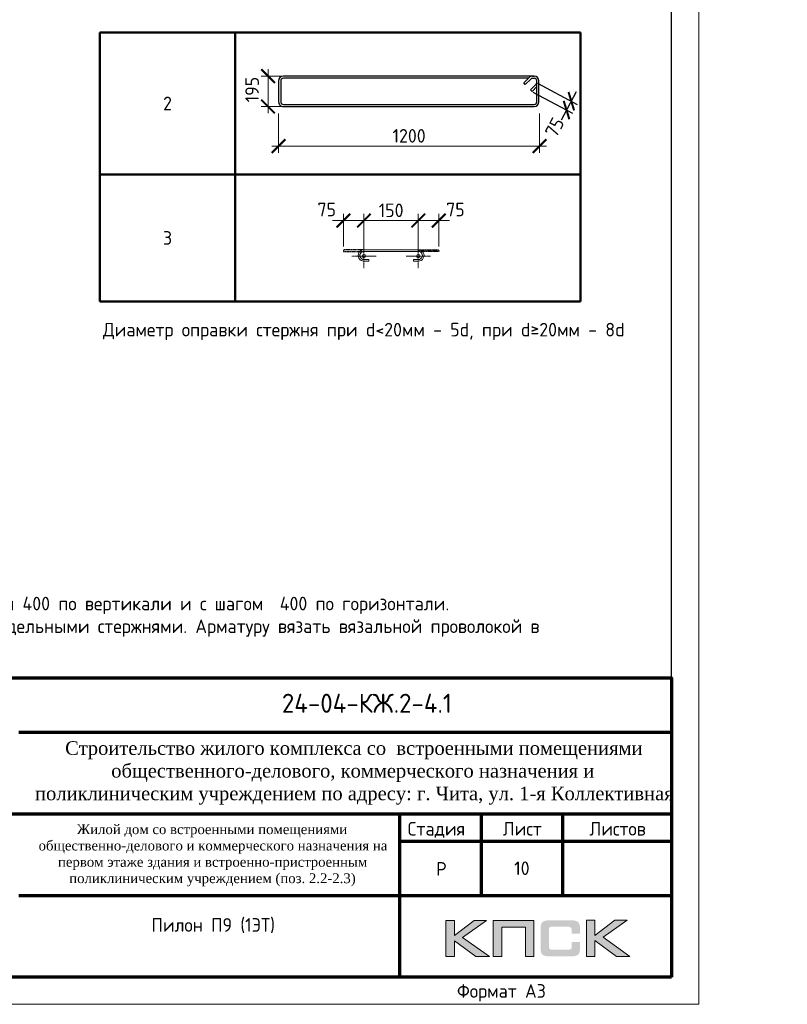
# Model space of a CAD drawing. Header units: millimetres. Extents: x 263826 to 1718326, y -423071 to 70137.
# Tile 419 of 486: x 888771 to 902883, y -140372 to -122282. Entities that reach past the tile are written whole.
import ezdxf
from ezdxf.enums import TextEntityAlignment as Align

# ---------------------------------------------------------------- set-up
doc = ezdxf.new("R2010")
doc.units = ezdxf.units.MM
doc.linetypes.add('CENTER2', pattern=[28.575, 19.05, -3.175, 3.175, -3.175])
doc.linetypes.add('GOST2.303 4', pattern=[7, 5, -2, 0])
for name, color, linetype in [('PDF7_Text', 7, 'Continuous'), ('Рамка печать', 7, 'Continuous'), ('ТОЛСТЫЕ_ОСНОВНЫЕ', 6, 'Continuous')]:
    doc.layers.add(name, color=color, linetype=linetype)
for name, color, linetype, lineweight in [('Арм_шпильки', 143, 'Continuous', 18), ('Выноски', 20, 'Continuous', 20), ('Каркасы ригель', 3, 'Continuous', 0), ('Осевая', 10, 'CENTER2', 20), ('подоснова', 151, 'Continuous', 5), ('поз.', 2, 'Continuous', 25), ('размер', 1, 'Continuous', 25), ('РАЗМЕРЫ', 1, 'Continuous', 9), ('Рамка', 7, 'Continuous', 70), ('Текст', 7, 'Continuous', 25), ('ТОНКИЕ', 7, 'Continuous', 9)]:
    doc.layers.add(name, color=color, linetype=linetype, lineweight=lineweight)
doc.styles.add('GOST 2.304', font='CS_Gost2304.shx')
doc.styles.add('GOST-2.304_Type-B', font='GOST_Common.ttf')
doc.styles.add('PDF Times New Roman', font='times.ttf')
doc.styles.add('style1', font='GOST_Common.ttf', dxfattribs={"height": 500})
doc.styles.add('ГОСТ', font='GOST_Common.ttf')
doc.dimstyles.new('мой', dxfattribs={"dimscale": 100, "dimtxt": 2.5, "dimasz": 2.5, "dimexe": 1.25, "dimexo": 0.625, "dimtad": 1, "dimdec": 0, "dimtxsty": 'GOST-2.304_Type-B', "dimblk": 'ARCHTICK', "dimcen": 2.5, "dimdle": 2, "dimaunit": 1, "dimadec": 1, "dimazin": 2, "dimtfac": 1, "dimtdec": 0, "dimtmove": 1, "dimatfit": 3, "dimfxl": 1, "dimtfill": 1, "dimlwd": -1, "dimlwe": -1, "dimarcsym": 0})
doc.dimstyles.new('мой 25', dxfattribs={"dimscale": 100, "dimtxt": 2.5, "dimasz": 2.5, "dimexe": 1.25, "dimexo": 0.625, "dimtad": 1, "dimdec": 0, "dimlfac": 0.5, "dimtxsty": 'GOST-2.304_Type-B', "dimblk": 'ARCHTICK', "dimcen": 2.5, "dimdle": 1.25, "dimaunit": 1, "dimadec": 1, "dimazin": 2, "dimtfac": 1, "dimtdec": 0, "dimtmove": 1, "dimatfit": 3, "dimfxl": 6, "dimfxlon": 1, "dimtfill": 1, "dimlwd": -1, "dimlwe": -1, "dimarcsym": 0})
doc.dimstyles.new('СПДС', dxfattribs={"dimscale": 100, "dimtxt": 2.5, "dimasz": 2.5, "dimexe": 1.25, "dimexo": 0, "dimtad": 1, "dimdec": 0, "dimtxsty": 'GOST-2.304_Type-B', "dimblk": 'ARCHTICK', "dimcen": 2.5, "dimdle": 2, "dimadec": 0, "dimazin": 2, "dimtfac": 0.75, "dimtdec": 0, "dimtmove": 1, "dimatfit": 3, "dimfxl": 1, "dimtolj": 1, "dimarcsym": 1})

# ---------------------------------------------------------------- blocks, each defined once
blk = doc.blocks.new('штамп кж1.1')
at = {"layer": 'Рамка печать', "lineweight": 20}
h = blk.add_hatch(color=0, dxfattribs=at)
h.paths.add_polyline_path([(419458, -85094), (419234, -85094), (418867, -85370), (418867, -85094), (418712, -85094), (418712, -85757), (418867, -85757), (418867, -85466), (419264, -85757), (419512, -85757), (419019, -85406)])
h.paths.add_polyline_path([(419737, -85219), (420175, -85219), (420175, -85757), (420329, -85757), (420329, -85094), (420165, -85094), (419583, -85094), (419583, -85251), (419583, -85757), (419737, -85757)])
h.paths.add_polyline_path([(421451, -85091), (421295, -85091), (421295, -85754), (421451, -85754), (421451, -85462), (421847, -85754), (422095, -85754), (421602, -85403), (422041, -85091), (421818, -85091), (421451, -85367)])
blk.add_hatch(color=204, dxfattribs=at).paths.add_polyline_path([(421166, -85165), (421164, -85157), (421161, -85151), (421158, -85145), (421154, -85139), (421151, -85134), (421147, -85129), (421143, -85124), (421139, -85120), (421133, -85117), (421128, -85113), (421122, -85109), (421115, -85107), (421108, -85104), (421100, -85101), (421093, -85099), (421075, -85096), (421056, -85093), (421035, -85092), (421012, -85091), (420617, -85091), (420594, -85092), (420573, -85093), (420553, -85096), (420536, -85099), (420528, -85102), (420521, -85104), (420514, -85107), (420508, -85110), (420502, -85113), (420496, -85117), (420491, -85120), (420486, -85124), (420482, -85129), (420478, -85134), (420474, -85139), (420471, -85145), (420468, -85151), (420466, -85158), (420463, -85165), (420461, -85172), (420457, -85188), (420455, -85206), (420453, -85226), (420453, -85248), (420453, -85596), (420453, -85618), (420455, -85638), (420457, -85656), (420461, -85673), (420463, -85680), (420466, -85687), (420468, -85694), (420471, -85700), (420474, -85705), (420478, -85711), (420482, -85716), (420486, -85720), (420491, -85725), (420496, -85728), (420502, -85731), (420508, -85735), (420514, -85738), (420521, -85740), (420528, -85743), (420536, -85745), (420553, -85749), (420573, -85751), (420594, -85753), (420617, -85754), (421012, -85754), (421035, -85753), (421056, -85752), (421075, -85749), (421092, -85746), (421100, -85743), (421108, -85741), (421115, -85738), (421122, -85735), (421128, -85732), (421133, -85728), (421139, -85725), (421143, -85720), (421147, -85716), (421151, -85711), (421154, -85706), (421158, -85700), (421161, -85694), (421164, -85688), (421166, -85680), (421169, -85673), (421172, -85656), (421175, -85639), (421176, -85618), (421177, -85596), (421177, -85487), (421022, -85487), (421022, -85576), (421022, -85582), (421021, -85588), (421020, -85594), (421019, -85599), (421017, -85604), (421015, -85608), (421012, -85612), (421008, -85616), (421005, -85619), (421001, -85622), (420996, -85624), (420991, -85626), (420987, -85627), (420981, -85628), (420974, -85628), (420968, -85629), (420649, -85629), (420644, -85628), (420639, -85628), (420635, -85626), (420631, -85624), (420627, -85621), (420624, -85618), (420620, -85615), (420617, -85611), (420615, -85607), (420613, -85603), (420611, -85598), (420609, -85593), (420607, -85584), (420607, -85574), (420607, -85256), (420607, -85250), (420607, -85245), (420609, -85240), (420610, -85235), (420611, -85231), (420613, -85228), (420616, -85225), (420619, -85221), (420622, -85218), (420626, -85216), (420630, -85214), (420634, -85212), (420639, -85211), (420643, -85210), (420649, -85210), (420654, -85210), (420968, -85210), (420974, -85210), (420981, -85210), (420986, -85212), (420991, -85213), (420996, -85215), (421000, -85217), (421004, -85220), (421008, -85223), (421011, -85227), (421014, -85231), (421017, -85235), (421019, -85240), (421020, -85245), (421021, -85250), (421022, -85257), (421022, -85263), (421022, -85336), (421177, -85336), (421177, -85248), (421176, -85226), (421175, -85206), (421172, -85188), (421168, -85172)])
at = {"layer": 'Рамка', "color": 7}
for p, q in [((410858, -81634), (422858, -81634)), ((404358, -83134), (422858, -83134)), ((419358, -83134), (419358, -84634)), ((420858, -83134), (420858, -84634)), ((417858, -83634), (422858, -83634)), ((417858, -83634), (422858, -83634)), ((410858, -84634), (422858, -84634))]:
    blk.add_line(p, q, dxfattribs=at)
at = {"layer": 'Рамка'}
blk.add_line((417858, -83134), (417858, -86134), dxfattribs=at)
blk.add_lwpolyline([(422858, -86134), (404358, -86134), (404358, -80634), (422858, -80634)], close=True, dxfattribs=at)
at = {"layer": 'Рамка печать', "color": 0, "lineweight": 20}
for points in [[(418712, -85757), (418712, -85094), (418867, -85094), (418867, -85370), (419234, -85094), (419458, -85094), (419019, -85406), (419512, -85757), (419264, -85757), (418867, -85466), (418867, -85757), (418712, -85757)], [(419737, -85757), (419737, -85219), (420175, -85219), (420175, -85757), (420329, -85757), (420329, -85094), (420165, -85094), (419583, -85094), (419583, -85251), (419583, -85757), (419737, -85757)], [(421295, -85754), (421295, -85091), (421451, -85091), (421451, -85367), (421818, -85091), (422041, -85091), (421602, -85403), (422095, -85754), (421847, -85754), (421451, -85462), (421451, -85754), (421295, -85754)]]:
    blk.add_lwpolyline(points, close=True, dxfattribs=at)
at = {"layer": 'PDF7_Text', "insert": (410912, -84467), "char_height": 180, "width": 6881.02, "attachment_point": 7, "style": 'PDF Times New Roman'}
blk.add_mtext('\\pi1015.18152;Жилой дом со встроенными помещениями \\P\\pi311.27381;общественно-делового и коммерческого назначения на \\P\\pi667.38051;первом этаже здания и встроенно-пристроенным \\P\\pi874.76335;поликлиническим учреждением (поз. 2.2-2.3)', dxfattribs=at)
at = {"layer": 'Текст', "color": 7, "style": 'ГОСТ'}
blk.add_text('24-04-КЖ.2-4.1', height=350, dxfattribs=at).set_placement((417259, -81103), align=Align.MIDDLE_CENTER)
for s, p in [('Стадия', (418009, -83534)), ('Лист', (419758, -83534)), ('Листов', (421350, -83534)), ('Р', (418530, -84272))]:
    blk.add_text(s, height=250, dxfattribs=at).set_placement(p)
at = {"layer": 'Текст', "color": 7, "insert": (411117, -81801), "char_height": 250, "attachment_point": 1, "style": 'ГОСТ'}
blk.add_mtext_dynamic_manual_height_columns('\\pi594.35517;{\\fTimes New Roman|b0|i0|c204|p18;\\C256;Строительство жилого комплекса со  встроенными помещениями \\P\\pi1441.86779;общественного-делового, коммерческого назначения и \\P\\pi41.3631;поликлиническим учреждением по адресу: г. Чита, ул. 1-я Коллективная}', width=11543.07, gutter_width=12.5, heights=[0], dxfattribs=at)
blk = doc.blocks.new('*T2461')
at = {"layer": 'Выноски', "color": 0, "linetype": 'ByBlock', "lineweight": 50, "transparency": 16777216}
for p, q in [((0, 0), (8834, 0)), ((0, 0), (0, -4943)), ((2484, 0), (2484, -4943)), ((8834, 0), (8834, -4943)), ((0, -2606), (8834, -2606)), ((0, -4943), (8834, -4943))]:
    blk.add_line(p, q, dxfattribs=at)
at = {"layer": 'Выноски', "color": 0, "transparency": 16777216, "char_height": 250, "width": 2183.67, "attachment_point": 5, "style": 'GOST-2.304_Type-B'}
for s, insert in [('2', (1242, -1303)), ('3', (1242, -3774))]:
    blk.add_mtext(s, dxfattribs=dict(at, insert=insert))
blk = doc.blocks.new('*U57')
for p, q in [((-8, 0), (-7, 7.2)), ((-7, -7.2), (-8, 0)), ((-7, 7.2), (-4.2, 14)), ((-4.2, 14), (0.2, 19.8)), ((0.2, 19.8), (6, 24.2)), ((6, 24.2), (12.8, 27)), ((12.8, 27), (20, 28)), ((44, 28), (20, 28)), ((20, 20), (44, 20)), ((44, 20), (44, 28)), ((262.7, 28), (286.7, 28)), ((262.7, 20), (262.7, 28)), ((286.7, 20), (262.7, 20)), ((293.9, 27), (286.7, 28)), ((300.7, 24.2), (293.9, 27)), ((306.5, 19.8), (300.7, 24.2)), ((310.9, 14), (306.5, 19.8)), ((313.7, 7.2), (310.9, 14)), ((314.7, 0), (313.7, 7.2)), ((-4.2, -14), (-7, -7.2)), ((0.2, -19.8), (-4.2, -14)), ((6, -24.2), (0.2, -19.8)), ((12.8, -27), (6, -24.2)), ((20, -28), (12.8, -27)), ((20, -28), (286.7, -28)), ((286.7, -28), (293.9, -27)), ((293.9, -27), (300.7, -24.2)), ((300.7, -24.2), (306.5, -19.8)), ((306.5, -19.8), (310.9, -14)), ((310.9, -14), (313.7, -7.2)), ((313.7, -7.2), (314.7, 0))]:
    blk.add_line(p, q)
at = {"color": 0, "linetype": 'ByBlock', "lineweight": -2}
for p, q in [((0, 0), (0.7, 5.2)), ((0.7, 5.2), (2.7, 10)), ((2.7, 10), (5.9, 14.1)), ((5.9, 14.1), (10, 17.3)), ((10, 17.3), (14.8, 19.3)), ((14.8, 19.3), (20, 20)), ((291.8, 19.3), (286.7, 20)), ((296.7, 17.3), (291.8, 19.3)), ((300.8, 14.1), (296.7, 17.3)), ((304, 10), (300.8, 14.1)), ((306, 5.2), (304, 10)), ((306.7, 0), (306, 5.2)), ((0.7, -5.2), (0, 0)), ((2.7, -10), (0.7, -5.2)), ((5.9, -14.1), (2.7, -10)), ((10, -17.3), (5.9, -14.1)), ((14.8, -19.3), (10, -17.3)), ((20, -20), (14.8, -19.3)), ((20, -20), (286.7, -20)), ((286.7, -20), (291.8, -19.3)), ((291.8, -19.3), (296.7, -17.3)), ((296.7, -17.3), (300.8, -14.1)), ((300.8, -14.1), (304, -10)), ((304, -10), (306, -5.2)), ((306, -5.2), (306.7, 0))]:
    blk.add_line(p, q, dxfattribs=at)
at = {"style": 'GOST 2.304', "oblique": 15, "flags": 9}
for tag, p in [('ДИАМЕТР', (117.8, -62.2)), ('ДЛИНА', (118.1, -72.5)), ('ПОЗИЦИЯ', (118, -56.6)), ('КЛАСС', (118, -67.8)), ('МАССА', (118.7, -78.2))]:
    blk.add_attdef(tag, p, '', height=2.5, dxfattribs=at)
blk = doc.blocks.new('_ArchTick')
at = {"color": 0, "linetype": 'ByBlock', "const_width": 0.15}
blk.add_lwpolyline([(-0.5, -0.5), (0.5, 0.5)], dxfattribs=at)
blk = doc.blocks.new('*D2454')
at = {"layer": 'DEFPOINTS', "color": 0, "transparency": 16777216}
for p in [(896099, -125972), (895099, -126509), (896099, -126508)]:
    blk.add_point(p, dxfattribs=at)
at = {"layer": 'РАЗМЕРЫ', "color": 0, "linetype": 'Continuous', "transparency": 16777216}
for p, q in [((895099, -126447), (895099, -125847)), ((896099, -126446), (896099, -125847)), ((894899, -125972), (896299, -125972))]:
    blk.add_line(p, q, dxfattribs=at)
at = {"layer": 'РАЗМЕРЫ', "color": 0, "transparency": 16777216, "xscale": 250, "yscale": 250, "zscale": 250, "rotation": 180}
blk.add_blockref('_ArchTick', (895099, -125972), dxfattribs=at)
at = {"layer": 'РАЗМЕРЫ', "color": 0, "transparency": 16777216, "xscale": 250, "yscale": 250, "zscale": 250}
blk.add_blockref('_ArchTick', (896099, -125972), dxfattribs=at)
at = {"layer": 'РАЗМЕРЫ', "color": 0, "lineweight": 0, "transparency": 16777216, "insert": (895599, -125784), "char_height": 250, "attachment_point": 5, "style": 'GOST-2.304_Type-B', "bg_fill": 3, "box_fill_scale": 1.1, "bg_fill_color": 256, "bg_fill_true_color": 13158600, "bg_fill_transparency": 0}
blk.add_mtext('150', dxfattribs=at)
blk = doc.blocks.new('*D2464')
at = {"layer": 'DEFPOINTS', "color": 0, "transparency": 16777216}
for p in [(894723, -125972), (894723, -126508), (895099, -126509)]:
    blk.add_point(p, dxfattribs=at)
at = {"layer": 'РАЗМЕРЫ', "color": 0, "linetype": 'Continuous', "transparency": 16777216}
for p, q in [((894723, -126446), (894723, -125847)), ((895099, -126447), (895099, -125847)), ((895299, -125972), (894523, -125972))]:
    blk.add_line(p, q, dxfattribs=at)
at = {"layer": 'РАЗМЕРЫ', "color": 0, "transparency": 16777216, "xscale": 250, "yscale": 250, "zscale": 250}
blk.add_blockref('_ArchTick', (895099, -125972), dxfattribs=at)
at = {"layer": 'РАЗМЕРЫ', "color": 0, "lineweight": 0, "transparency": 16777216, "insert": (894416, -125770), "char_height": 250, "attachment_point": 5, "style": 'GOST-2.304_Type-B', "bg_fill": 3, "box_fill_scale": 1.1, "bg_fill_color": 256, "bg_fill_true_color": 13158600, "bg_fill_transparency": 0}
blk.add_mtext('75', dxfattribs=at)
at = {"layer": 'РАЗМЕРЫ', "color": 0, "transparency": 16777216, "xscale": 250, "yscale": 250, "zscale": 250, "rotation": 180}
blk.add_blockref('_ArchTick', (894723, -125972), dxfattribs=at)
blk = doc.blocks.new('*D2465')
at = {"layer": 'DEFPOINTS', "color": 0, "transparency": 16777216}
for p in [(896475, -125972), (896099, -126509), (896475, -126508)]:
    blk.add_point(p, dxfattribs=at)
at = {"layer": 'РАЗМЕРЫ', "color": 0, "linetype": 'Continuous', "transparency": 16777216}
for p, q in [((896099, -126447), (896099, -125847)), ((896475, -126446), (896475, -125847)), ((895899, -125972), (896675, -125972))]:
    blk.add_line(p, q, dxfattribs=at)
at = {"layer": 'РАЗМЕРЫ', "color": 0, "transparency": 16777216, "xscale": 250, "yscale": 250, "zscale": 250, "rotation": 180}
blk.add_blockref('_ArchTick', (896099, -125972), dxfattribs=at)
at = {"layer": 'РАЗМЕРЫ', "color": 0, "lineweight": 0, "transparency": 16777216, "insert": (896782, -125770), "char_height": 250, "attachment_point": 5, "style": 'GOST-2.304_Type-B', "bg_fill": 3, "box_fill_scale": 1.1, "bg_fill_color": 256, "bg_fill_true_color": 13158600, "bg_fill_transparency": 0}
blk.add_mtext('75', dxfattribs=at)
at = {"layer": 'РАЗМЕРЫ', "color": 0, "transparency": 16777216, "xscale": 250, "yscale": 250, "zscale": 250}
blk.add_blockref('_ArchTick', (896475, -125972), dxfattribs=at)
blk = doc.blocks.new('*U58')
at = {"color": 0, "linetype": 'ByBlock', "lineweight": -2}
for p, q in [((108.8, 1198.9), (12.5, 1198.9)), ((108.8, 1188.9), (12.5, 1188.9)), ((38.8, 1188.9), (60.9, 1166.9)), ((-10, 1176.4), (-10, 12.5)), ((-10, 1169.4), (-10, 1176.4)), ((22, 1128), (-3.4, 1153.5)), ((0, 1169.4), (0, 1176.4)), ((0, 1150.1), (0, 12.5)), ((3.7, 1160.6), (29.1, 1135.1)), ((53.8, 1159.8), (28.3, 1185.2)), ((60.9, 1166.9), (53.8, 1159.8)), ((121.3, 12.5), (121.3, 1176.4)), ((131.3, 12.5), (131.3, 1176.4)), ((29.1, 1135.1), (22, 1128)), ((12.5, 0), (108.8, 0)), ((12.5, -10), (108.8, -10))]:
    blk.add_line(p, q, dxfattribs=at)
for centre, radius, start, end in [((12.5, 1176.4), 22.5, 90, 180), ((12.5, 1176.4), 12.5, 90, 180), ((19.5, 1176.4), 12.5, 45, 90), ((108.8, 1176.4), 22.5, 0, 90), ((108.8, 1176.4), 12.5, 0, 90), ((12.5, 1169.4), 22.5, 180, 225), ((12.5, 1169.4), 12.5, 180, 225), ((12.5, 12.5), 22.5, 180, 270), ((12.5, 12.5), 12.5, 180, 270), ((108.8, 12.5), 12.5, 270, 0), ((108.8, 12.5), 22.5, 270, 0)]:
    blk.add_arc(centre, radius, start, end, dxfattribs=at)
at = {"style": 'GOST 2.304', "oblique": 15, "flags": 9}
for tag, p in [('ДИАМЕТР', (-52.8, -63)), ('КЛАСС', (-53, -68.7)), ('ДЛИНА', (-52.5, -73.8)), ('ПОЗИЦИЯ', (-52.3, -58)), ('МАССА', (-52.3, -78.3))]:
    blk.add_attdef(tag, p, '', height=2.5, dxfattribs=at)
blk = doc.blocks.new('*D2462')
at = {"layer": 'DEFPOINTS', "color": 0, "lineweight": 0, "transparency": 16777216}
for p in [(893530, -123649), (898330, -123787), (893530, -124604)]:
    blk.add_point(p, dxfattribs=at)
at = {"layer": 'РАЗМЕРЫ', "color": 0, "linetype": 'Continuous', "transparency": 16777216}
for p, q in [((893530, -124004), (893530, -124729)), ((898330, -124004), (898330, -124729)), ((898455, -124604), (893405, -124604))]:
    blk.add_line(p, q, dxfattribs=at)
at = {"layer": 'РАЗМЕРЫ', "color": 0, "transparency": 16777216, "xscale": 250, "yscale": 250, "zscale": 250, "rotation": 180}
blk.add_blockref('_ArchTick', (893530, -124604), dxfattribs=at)
at = {"layer": 'РАЗМЕРЫ', "color": 0, "transparency": 16777216, "xscale": 250, "yscale": 250, "zscale": 250}
blk.add_blockref('_ArchTick', (898330, -124604), dxfattribs=at)
at = {"layer": 'РАЗМЕРЫ', "color": 0, "lineweight": 0, "transparency": 16777216, "insert": (895930, -124416), "char_height": 250, "attachment_point": 5, "style": 'GOST-2.304_Type-B', "bg_fill": 3, "box_fill_scale": 1.1, "bg_fill_color": 256, "bg_fill_true_color": 13158600, "bg_fill_transparency": 0}
blk.add_mtext('1200', dxfattribs=at)
blk = doc.blocks.new('*D2468')
at = {"layer": 'DEFPOINTS', "color": 0, "lineweight": 0, "transparency": 16777216}
for p in [(893336, -123318), (894845, -123318), (894500, -123877)]:
    blk.add_point(p, dxfattribs=at)
at = {"layer": 'РАЗМЕРЫ', "color": 0, "linetype": 'Continuous', "transparency": 16777216}
for p, q in [((893336, -124002), (893336, -123193)), ((893936, -123318), (893211, -123318)), ((893936, -123877), (893211, -123877))]:
    blk.add_line(p, q, dxfattribs=at)
at = {"layer": 'РАЗМЕРЫ', "color": 0, "lineweight": 0, "transparency": 16777216, "insert": (893043, -123566), "char_height": 250, "attachment_point": 5, "rotation": 90, "style": 'GOST-2.304_Type-B', "bg_fill": 3, "box_fill_scale": 1.1, "bg_fill_color": 256, "bg_fill_true_color": 13158600, "bg_fill_transparency": 0}
blk.add_mtext('195', dxfattribs=at)
at = {"layer": 'РАЗМЕРЫ', "color": 0, "transparency": 16777216, "xscale": 250, "yscale": 250, "zscale": 250}
for p, rotation in [((893336, -123318), 90), ((893336, -123877), 270)]:
    blk.add_blockref('_ArchTick', p, dxfattribs=dict(at, rotation=rotation))
blk = doc.blocks.new('*U46')
at = {"layer": 'ТОЛСТЫЕ_ОСНОВНЫЕ', "color": 6}
blk.add_lwpolyline([(20, 5), (415, 5), (415, 292), (20, 292)], close=True, dxfattribs=at)
at = {"layer": 'ТОНКИЕ'}
blk.add_lwpolyline([(0, 0), (420, 0), (420, 297), (0, 297)], close=True, dxfattribs=at)
at = {"layer": 'Текст', "style": 'style1'}
blk.add_text('Формат А3', height=2.5, dxfattribs=at).set_placement((375.57, 1.2))
blk = doc.blocks.new('*T2463')
at = {"layer": 'Каркасы ригель', "color": 0, "linetype": 'ByBlock', "lineweight": -2, "transparency": 16777216}
for p, q in [((0, 0), (1500, 0)), ((0, -1000), (1500, -1000))]:
    blk.add_line(p, q, dxfattribs=at)
at = {"layer": 'Каркасы ригель', "color": 0, "linetype": 'ByBlock', "lineweight": 50, "transparency": 16777216}
for p, q in [((0, 0), (0, -1000)), ((1500, 0), (1500, -1000))]:
    blk.add_line(p, q, dxfattribs=at)
at = {"layer": 'Каркасы ригель', "color": 0, "linetype": 'Continuous', "lineweight": 0, "transparency": 16777216, "insert": (750, -500), "char_height": 250, "width": 1000, "attachment_point": 5, "style": 'ГОСТ'}
blk.add_mtext('10', dxfattribs=at)
blk = doc.blocks.new('*D3811')
at = {"color": 0, "lineweight": -2, "transparency": 16777216}
for p, q in [((898292, -123448), (899022, -123837)), ((898205, -123612), (898935, -124001)), ((898730, -124119), (899006, -123602))]:
    blk.add_line(p, q, dxfattribs=at)
at = {"layer": 'DEFPOINTS', "color": 0, "lineweight": 0, "transparency": 16777216}
for p in [(898292, -123448, 3100), (898205, -123612, 3100), (898912, -123779)]:
    blk.add_point(p, dxfattribs=at)
at = {"color": 0, "lineweight": -2, "transparency": 16777216, "xscale": 250, "yscale": 250, "zscale": 250}
for p, rotation in [((898912, -123779), 61.94454320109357), ((898824, -123942), 241.9445432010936)]:
    blk.add_blockref('_ArchTick', p, dxfattribs=dict(at, rotation=rotation))
at = {"color": 0, "lineweight": 0, "transparency": 16777216, "insert": (898606, -124258), "char_height": 250, "attachment_point": 5, "rotation": 61.9445, "style": 'GOST-2.304_Type-B'}
blk.add_mtext('\\A1;75', dxfattribs=at)

msp = doc.modelspace()

# ---------------------------------------------------------------- linework, layer by layer
at = {"layer": 'Осевая', "ltscale": 0.1}
for p, q in [((895323.25038, -126624.98355), (894874.98137, -126624.98355)), ((896323.19311, -126624.98355), (895874.9241, -126624.98355))]:
    msp.add_line(p, q, dxfattribs=at)

# ---------------------------------------------------------------- block references
for name, p in [('*T2461', (890246.92774, -122517.804)), ('*T2463', (897253.47436, -137372.43021))]:
    msp.add_blockref(name, p)
at = {"lineweight": 30, "xscale": 3.959999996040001, "yscale": 3.959999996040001, "zscale": 3.959999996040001, "rotation": 269.9999999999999}
msp.add_blockref('*U58', (893569.96212, -123357.13593), dxfattribs=at)
at = {"layer": 'Арм_шпильки', "color": 3, "xscale": 3.75, "yscale": 3.75, "zscale": 3.75, "rotation": 180}
msp.add_blockref('*U57', (896174.08724, -126613.36405), dxfattribs=at)
at = {"layer": 'размер'}
for p in [(116689.61381, -53568.49652, 3100), (161796.45868, -53568.49652, 3100), (206903.30356, -53568.49652, 3100), (251949.41622, -53568.49652, 3100), (386772.76955, -53568.49652, 3100), (296861.80983, -53769.4628, 3100), (341774.20345, -53769.4628, 3100), (433578.08002, -53769.4628, 3100), (477895.14991, -53738.20886)]:
    msp.add_blockref('штамп кж1.1', p, dxfattribs=at)

# ---------------------------------------------------------------- texts
at = {"ltscale": 100, "char_height": 250, "width": 17398.1240905, "attachment_point": 1, "style": 'GOST-2.304_Type-B'}
for s, insert in [(' Диаметр оправки стержня при d<20мм - 5d, при d≥20мм - 8d', (890150.08469, -127851.36797)), ('\\pi-750,l750,t750,5000;1.^IОбщие примечания см. лист 1\\P2.^IШпильки поз.3 устанавливать с шагом 400 по вертикали и с шагом  400 по горизонтали .\\P3.^IАрмирование пилонов  выполнять отдельными стержнями. Арматуру вязать вязальной проволокой в каждом пересечении.\\P{\\C7;4.^IДиаметр оправки стержня при d<20мм - 5d, при d≥20мм - 8d}', (791628.68474, -130547.39802, 3100)), ('\\pi-750,l750,t750,5000;1.^IОбщие примечания см. лист 1\\P2.^IШпильки поз.3 устанавливать с шагом 400 по вертикали и с шагом  400 по горизонтали .\\P3.^IАрмирование пилонов  выполнять отдельными стержнями. Арматуру вязать вязальной проволокой в каждом пересечении.\\P{\\C7;4.^IДиаметр оправки стержня при d<20мм - 5d, при d≥20мм - 8d}', (701717.72503, -130748.36431, 3100)), ('\\pi-750,l750,t750,5000;1.^IОбщие примечания см. лист 1\\P2.^IШпильки поз.3 устанавливать с шагом 400 по вертикали и с шагом  400 по горизонтали .\\P3.^IАрмирование пилонов  выполнять отдельными стержнями. Арматуру вязать вязальной проволокой в каждом пересечении.\\P{\\C7;4.^IДиаметр оправки стержня при d<20мм - 5d, при d≥20мм - 8d}', (746784.06694, -130748.36431, 3100)), ('\\pi-750,l750,t750,5000;1.^IОбщие примечания см. лист 1\\P2.^IШпильки поз.3 устанавливать с шагом 400 по вертикали и с шагом  400 по горизонтали .\\P3.^IАрмирование пилонов  выполнять отдельными стержнями. Арматуру вязать вязальной проволокой в каждом пересечении.\\P{\\C7;4.^IДиаметр оправки стержня при d<20мм - 5d, при d≥20мм - 8d}', (838433.99521, -130748.36431, 3100)), ('\\pi-750,l750,t750,5000;1.^IОбщие примечания см. лист 1\\P2.^IШпильки поз.3 устанавливать с шагом 400 по вертикали и с шагом  400 по горизонтали.\\P3.^IАрмирование пилонов  выполнять отдельными стержнями. Арматуру вязать вязальной проволокой в каждом пересечении.', (882008.30767, -132467.30565))]:
    msp.add_mtext(s, dxfattribs=dict(at, insert=insert))
at = {"layer": 'Текст', "color": 7, "char_height": 250, "attachment_point": 1, "style": 'ГОСТ'}
for s, insert in [('\\pi3500;\\P\\pi2444.69697;Общие данные{\\H1.83333x; }', (448515.39525, -137998.86693)), ('\\pi3500;{\\C256;\\P\\pi2464.39394;Пилон П1 (1ЭТ)}', (527547.93827, -138202.71786, 3100)), ('\\pi3500;{\\C256;\\P\\pi2439.39394;Пилон П2 (1ЭТ)}', (572654.78314, -138202.71786, 3100)), ('\\pi3500;{\\C256;\\P\\pi2482.19697;Пилон П3(1ЭТ)}', (617761.62801, -138202.71786, 3100)), ('\\pi3500;{\\C256;\\P\\pi2469.69697;Пилон П4(1ЭТ)}', (662807.74067, -138202.71786, 3100)), ('\\pi3500;{\\C256;\\P\\pi2439.39394;Пилон П7 (1ЭТ)}', (797631.09401, -138202.71786, 3100)), ('\\pi3500;{\\C256;\\P\\pi2439.39394;Пилон П9 (1ЭТ) }', (888753.47436, -138372.43021)), ('\\pi3500;{\\C256;\\P\\pi2439.39394;Пилон П5 (1ЭТ) }', (707720.13429, -138549.9473, 3100)), ('\\pi3500;{\\C256;\\P\\pi2439.39394;Пилон П6 (1ЭТ) }', (752632.5279, -138549.9473, 3100)), ('\\pi3500;{\\C256;\\P\\pi2439.39394;Пилон П8 (1ЭТ) }', (844436.40447, -138549.9473, 3100))]:
    msp.add_mtext_dynamic_manual_height_columns(s, width=7000, gutter_width=12.5, heights=[1500], dxfattribs=dict(at, insert=insert))

# ---------------------------------------------------------------- next in the draw order: dimensions: what is measured, and where the dimension line sits
at = {"layer": 'РАЗМЕРЫ', "lineweight": 0}
dim = msp.add_linear_dim(base=(893530.36212, -124603.66665), p1=(898329.54938, -123787.3191), p2=(893530.36212, -123649.317), dimstyle='мой 25', override={"dimlfac": 0.25}, dxfattribs=at)
dim.commit()
dim.dimension.update_dxf_attribs({"geometry": '*D2462', "text_midpoint": (895929.95575, -124416.16665)})
dim = msp.add_linear_dim(base=(896099.08724, -125971.83284), p1=(895099.11587, -126509.12027), p2=(896099.08724, -126508.36405), text='150', dimstyle='мой', dxfattribs=at)
dim.commit()
dim.dimension.update_dxf_attribs({"geometry": '*D2454', "text_midpoint": (895599.10156, -125784.33284)})

# ---------------------------------------------------------------- next in the draw order: linework, layer by layer
at = {"layer": 'поз.', "linetype": 'GOST2.303 4', "ltscale": 0.4}
for points in [[(895099.08724, -126508.36405), (894723.08724, -126508.36405), (894723.08724, -126538.36405), (895097.80947, -126538.53227)], [(896099.08724, -126508.36405), (896475.08724, -126508.36405), (896475.08724, -126538.36405), (896100.36501, -126538.53227)]]:
    msp.add_lwpolyline(points, dxfattribs=at)

# ---------------------------------------------------------------- next in the draw order: dimensions: what is measured, and where the dimension line sits
at = {"color": 1, "lineweight": 0}
dim = msp.add_linear_dim(base=(898911.64345, -123778.57235, -3100), p1=(898204.74361, -123612.165), p2=(898292.04554, -123448.35664), angle=61.944543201, text='75', dimstyle='СПДС', dxfattribs=at)
dim.commit()
dim.dimension.update_dxf_attribs({"geometry": '*D3811', "text_midpoint": (898771.8144, -124345.97463, -3100), "dimtype": 161})
at = {"layer": 'РАЗМЕРЫ', "lineweight": 0}
dim = msp.add_linear_dim(base=(893335.73797, -123317.53593), p1=(894499.68563, -123876.92755), p2=(894845.42273, -123317.53593), angle=90, text='195', dimstyle='мой 25', override={"dimlfac": 0.25}, dxfattribs=at)
dim.commit()
dim.dimension.update_dxf_attribs({"geometry": '*D2468', "text_midpoint": (893230.57367, -123565.68245), "dimtype": 160})

# ---------------------------------------------------------------- next in the draw order: dimensions: what is measured, and where the dimension line sits
dim = msp.add_linear_dim(base=(894723.08724, -125971.83284), p1=(895099.11587, -126509.12027), p2=(894723.08724, -126508.36405), text='75', dimstyle='мой', dxfattribs=at)
dim.commit()
dim.dimension.update_dxf_attribs({"geometry": '*D2464', "text_midpoint": (894416.24383, -125957.58105), "dimtype": 160})
dim = msp.add_linear_dim(base=(896475.08724, -125971.83284), p1=(896099.0586, -126509.12027), p2=(896475.08724, -126508.36405), angle=180, text='75', dimstyle='мой', dxfattribs=at)
dim.commit()
dim.dimension.update_dxf_attribs({"geometry": '*D2465', "text_midpoint": (896781.93065, -125957.58105), "dimtype": 160})

# ---------------------------------------------------------------- next in the draw order: linework, layer by layer
at = {"layer": 'Осевая', "ltscale": 0.1}
for p, q in [((895099.11587, -126400.84904), (895099.11587, -126849.11805)), ((896099.0586, -126400.84904), (896099.0586, -126849.11805))]:
    msp.add_line(p, q, dxfattribs=at)
at = {"layer": 'подоснова'}
for centre in [(895099.11587, -126624.98355), (896099.0586, -126624.98355)]:
    msp.add_circle(centre, 31.98713, dxfattribs=at)

# ---------------------------------------------------------------- next in the draw order: block references
at = {"xscale": 100, "yscale": 100, "zscale": 100}
msp.add_blockref('*U46', (859253.47436, -140372.43021), dxfattribs=at)

doc.saveas('drawing.dxf')
